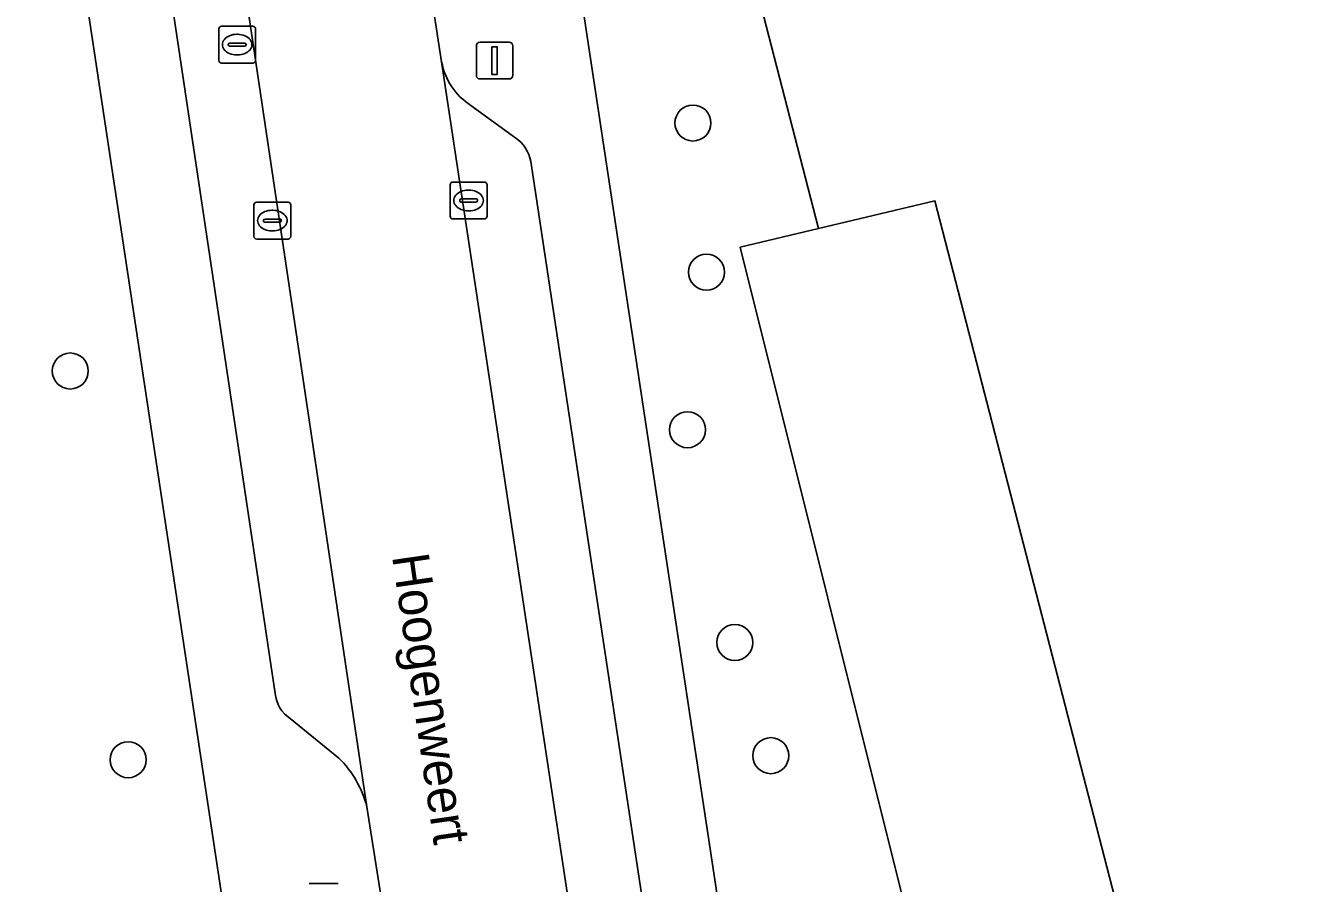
# Model space of a CAD drawing. Extents: x 157793 to 159380, y 380877 to 382313.
# Drawn here: x 158527.56 to 158562.1, y 381206.47 to 381229.77 of the extents above; entities that cross this region are included whole.
import ezdxf

# ---------------------------------------------------------------- set-up
doc = ezdxf.new("R2010")
doc.units = 0
for name, color, linetype in [('IMGEO_Berm_groen', 7, 'Continuous'), ('IMGEO_Boom', 7, 'Continuous'), ('IMGEO_Groenvoorziening', 7, 'Continuous'), ('IMGEO_Kolk', 7, 'Continuous'), ('IMGEO_Lichtmast', 7, 'Continuous'), ('IMGEO_Openbare_ruimte_label', 7, 'Continuous'), ('IMGEO_Pand', 7, 'Continuous'), ('IMGEO_Parkeervlak_open', 7, 'Continuous'), ('IMGEO_Rijbaan_lokaal_gesloten', 7, 'Continuous'), ('IMGEO_Rioolput', 7, 'Continuous'), ('IMGEO_Voetpad_open', 7, 'Continuous')]:
    doc.layers.add(name, color=color, linetype=linetype)

msp = doc.modelspace()

# ---------------------------------------------------------------- linework, layer by layer
at = {"layer": 'IMGEO_Berm_groen'}
msp.add_lwpolyline([(158535.555, 381180.244), (158535.853, 381181.84), (158536.008, 381183.456), (158536.017, 381185.079), (158535.882, 381186.697), (158535.602, 381188.296), (158535.555, 381188.504), (158526.262, 381250)], dxfattribs=at)
at = {"layer": 'IMGEO_Boom'}
for centre in [(158545.687, 381227.118), (158546.055, 381223.07), (158528.779, 381220.386), (158545.537, 381218.792), (158546.824, 381213.017), (158530.35, 381209.833), (158547.799, 381209.943)]:
    msp.add_circle(centre, 0.489, dxfattribs=at)
at = {"layer": 'IMGEO_Groenvoorziening'}
for points in [[(158546.969, 381223.747), (158549.098, 381224.257), (158547.469, 381230.567), (158547.234, 381231.483), (158542.655, 381230.554), (158548.363, 381192.823)], [(158550.509, 381183.746), (158551.749, 381181.046), (158555.449, 381174.726), (158558.863, 381176.141), (158546.969, 381223.747)]]:
    msp.add_lwpolyline(points, dxfattribs=at)
msp.add_lwpolyline([(158615.551, 381178.526), (158607.348, 381213.559), (158603.52, 381212.67), (158601.494, 381212.152), (158601.577, 381211.829), (158599.55, 381211.306), (158605.935, 381186.584), (158594.251, 381183.566), (158592.912, 381188.752), (158563.579, 381181.176), (158552.259, 381225.004), (158549.098, 381224.257), (158546.969, 381223.747), (158558.863, 381176.141), (158555.449, 381174.726), (158560.04, 381166.64), (158566.922, 381169.689), (158566.857, 381169.996), (158569.675, 381170.87), (158570.462, 381167.887)], close=True, dxfattribs=at)
at = {"layer": 'IMGEO_Kolk'}
for p, q in [((158539.169, 381225.515), (158540.021, 381225.515)), ((158539.094, 381224.589), (158539.094, 381225.441)), ((158539.582, 381225.295), (158539.607, 381225.295)), ((158540.095, 381225.441), (158540.095, 381224.589)), ((158533.766, 381224.043), (158533.766, 381224.895)), ((158533.841, 381224.969), (158534.693, 381224.969)), ((158534.767, 381224.895), (158534.767, 381224.043)), ((158539.353, 381225.009), (158539.353, 381225.021)), ((158539.791, 381224.972), (158539.393, 381224.972)), ((158539.396, 381225.058), (158539.794, 381225.058)), ((158539.837, 381225.021), (158539.837, 381225.009)), ((158534.025, 381224.463), (158534.025, 381224.475)), ((158534.068, 381224.512), (158534.466, 381224.512)), ((158534.254, 381224.749), (158534.279, 381224.749)), ((158534.509, 381224.475), (158534.509, 381224.463)), ((158540.021, 381224.515), (158539.169, 381224.515)), ((158539.605, 381224.735), (158539.58, 381224.735)), ((158534.463, 381224.426), (158534.065, 381224.426)), ((158534.277, 381224.189), (158534.252, 381224.189)), ((158534.693, 381223.969), (158533.841, 381223.969))]:
    msp.add_line(p, q, dxfattribs=at)
for points in [[(158539.169, 381225.515), (158540.021, 381225.515)], [(158539.094, 381224.589), (158539.094, 381225.441)], [(158540.095, 381225.441), (158540.095, 381224.589)], [(158533.766, 381224.043), (158533.766, 381224.895)], [(158533.841, 381224.969), (158534.693, 381224.969)], [(158534.767, 381224.895), (158534.767, 381224.043)], [(158540.021, 381224.515), (158539.169, 381224.515)], [(158534.693, 381223.969), (158533.841, 381223.969)]]:
    msp.add_lwpolyline(points, dxfattribs=at)
for centre, radius, start, end in [((158539.171, 381225.439), 0.0765, 91.552, 178.448), ((158539.171, 381225.439), 0.0765, 91.552, 178.448), ((158540.019, 381225.439), 0.0765, 1.552, 88.448), ((158540.019, 381225.439), 0.0765, 1.552, 88.448), ((158533.843, 381224.893), 0.0765, 91.552, 178.448), ((158533.843, 381224.893), 0.0765, 91.552, 178.448), ((158534.691, 381224.893), 0.0765, 1.552, 88.448), ((158534.691, 381224.893), 0.0765, 1.552, 88.448), ((158539.393, 381225.018), 0.0403, 85.8775, 175.7526), ((158539.39, 381225.008), 0.0366, 178.938, 274.7102), ((158539.794, 381225.015), 0.043, 264.8664, 352.4533), ((158539.798, 381225.02), 0.0386, 1.7309, 96.639), ((158534.065, 381224.472), 0.0403, 85.8775, 175.7526), ((158534.062, 381224.462), 0.0366, 178.938, 274.7102), ((158534.466, 381224.469), 0.043, 264.8664, 352.4533), ((158534.47, 381224.474), 0.0386, 1.7309, 96.639), ((158539.171, 381224.591), 0.0765, 181.552, 268.448), ((158539.171, 381224.591), 0.0765, 181.552, 268.448), ((158540.019, 381224.591), 0.0765, 271.552, 358.448), ((158540.019, 381224.591), 0.0765, 271.552, 358.448), ((158533.843, 381224.045), 0.0765, 181.552, 268.448), ((158533.843, 381224.045), 0.0765, 181.552, 268.448), ((158534.691, 381224.045), 0.0765, 271.552, 358.448), ((158534.691, 381224.045), 0.0765, 271.552, 358.448)]:
    msp.add_arc(centre, radius, start, end, dxfattribs=at)
for centre, major_axis, ratio, start_param, end_param in [((158539.581, 381225.015), (-0.387, 0.002), 0.722429, 4.712389, 7.853982), ((158539.606, 381225.015), (-0.39, 0.002), 0.717154, 1.570796, 4.712389), ((158534.253, 381224.469), (-0.387, 0.002), 0.722429, 4.712389, 7.853982), ((158534.278, 381224.469), (-0.39, 0.002), 0.717154, 1.570796, 4.712389)]:
    msp.add_ellipse(centre, major_axis=major_axis, ratio=ratio, start_param=start_param, end_param=end_param, dxfattribs=at)
at = {"layer": 'IMGEO_Lichtmast'}
for p, q in [((158539.905, 381229.314), (158540.695, 381229.314)), ((158540.695, 381229.314), (158539.905, 381229.314)), ((158539.805, 381228.414), (158539.805, 381229.214)), ((158539.805, 381229.214), (158539.805, 381228.414)), ((158540.795, 381229.214), (158540.795, 381228.414)), ((158540.795, 381228.414), (158540.795, 381229.214)), ((158540.695, 381228.314), (158539.905, 381228.314)), ((158539.905, 381228.314), (158540.695, 381228.314)), ((158535.262, 381206.472), (158536.052, 381206.472)), ((158536.052, 381206.472), (158535.262, 381206.472))]:
    msp.add_line(p, q, dxfattribs=at)
msp.add_lwpolyline([(158540.225, 381229.189), (158540.375, 381229.189), (158540.375, 381228.439), (158540.225, 381228.439), (158540.225, 381229.189)], dxfattribs=at)
for centre, start, end in [((158539.905, 381229.214), 90, 180), ((158539.905, 381229.214), 90, 180), ((158540.695, 381229.214), 0, 90), ((158540.695, 381229.214), 360, 90), ((158539.905, 381228.414), 180, 270), ((158539.905, 381228.414), 180, 270), ((158540.695, 381228.414), 270, 0), ((158540.695, 381228.414), 270, 0)]:
    msp.add_arc(centre, 0.1, start, end, dxfattribs=at)
at = {"layer": 'IMGEO_Pand'}
msp.add_lwpolyline([(158567.356, 381246.427), (158567.48, 381245.948), (158568.1, 381246.108), (158570.576, 381236.519), (158561.935, 381234.287), (158557.159, 381233.053), (158556.656, 381235), (158551.804, 381233.747), (158552.302, 381231.815), (158547.469, 381230.567), (158549.098, 381224.257), (158552.259, 381225.004), (158563.579, 381181.176), (158592.912, 381188.752)], dxfattribs=at)
at = {"layer": 'IMGEO_Parkeervlak_open'}
for points in [[(158536.836, 381208.55), (158530.69, 381249.785)], [(158529.167, 381246.264), (158534.346, 381211.631)], [(158538.863, 381228.779), (158544.456, 381191.812)], [(158540.873, 381226.711), (158539.656, 381227.594)], [(158545.929, 381195.355), (158541.283, 381226.076)], [(158534.752, 381210.955), (158536.069, 381209.879)]]:
    msp.add_lwpolyline(points, dxfattribs=at)
for centre, radius, start, end in [((158540.634, 381229.106), 1.801, 190.4685, 237.1122), ((158540.308, 381225.897), 0.991, 10.4308, 55.2674), ((158535.206, 381211.687), 0.861, 183.7504, 238.227), ((158534.109, 381207.862), 2.812, 14.1595, 45.8212)]:
    msp.add_arc(centre, radius, start, end, dxfattribs=at)
at = {"layer": 'IMGEO_Rijbaan_lokaal_gesloten'}
msp.add_lwpolyline([(158538.863, 381228.779), (158538.39, 381231.86), (158535.787, 381249.156), (158535.76, 381249.335), (158535.395, 381251.99), (158530.484, 381251.297), (158530.69, 381249.785), (158536.836, 381208.55), (158537.299, 381205.578), (158539.908, 381188.417), (158539.967, 381188.024), (158539.939, 381187.219), (158539.493, 381184.535), (158546.327, 381185.419), (158544.779, 381190.057), (158544.585, 381190.814), (158544.456, 381191.812)], close=True, dxfattribs=at)
at = {"layer": 'IMGEO_Rioolput'}
for p, q in [((158532.811, 381228.82), (158532.811, 381229.672)), ((158532.886, 381229.746), (158533.738, 381229.746)), ((158533.812, 381229.672), (158533.812, 381228.82)), ((158533.299, 381229.526), (158533.324, 381229.526)), ((158533.07, 381229.24), (158533.07, 381229.252)), ((158533.508, 381229.203), (158533.11, 381229.203)), ((158533.113, 381229.289), (158533.511, 381229.289)), ((158533.322, 381228.966), (158533.297, 381228.966)), ((158533.554, 381229.252), (158533.554, 381229.24)), ((158533.738, 381228.746), (158532.886, 381228.746))]:
    msp.add_line(p, q, dxfattribs=at)
for points in [[(158532.811, 381228.82), (158532.811, 381229.672)], [(158532.886, 381229.746), (158533.738, 381229.746)], [(158533.812, 381229.672), (158533.812, 381228.82)], [(158533.738, 381228.746), (158532.886, 381228.746)]]:
    msp.add_lwpolyline(points, dxfattribs=at)
for centre, radius, start, end in [((158532.888, 381229.67), 0.0765, 91.552, 178.448), ((158532.888, 381229.67), 0.0765, 91.552, 178.448), ((158533.736, 381229.67), 0.0765, 1.552, 88.448), ((158533.736, 381229.67), 0.0765, 1.552, 88.448), ((158533.11, 381229.249), 0.0403, 85.8775, 175.7526), ((158533.107, 381229.239), 0.0366, 178.938, 274.7102), ((158533.511, 381229.246), 0.043, 264.8664, 352.4533), ((158533.515, 381229.251), 0.0386, 1.7309, 96.639), ((158532.888, 381228.822), 0.0765, 181.552, 268.448), ((158532.888, 381228.822), 0.0765, 181.552, 268.448), ((158533.736, 381228.822), 0.0765, 271.552, 358.448), ((158533.736, 381228.822), 0.0765, 271.552, 358.448)]:
    msp.add_arc(centre, radius, start, end, dxfattribs=at)
for centre, major_axis, ratio, start_param, end_param in [((158533.298, 381229.246), (-0.387, 0.002), 0.722429, 4.712389, 7.853982), ((158533.323, 381229.246), (-0.39, 0.002), 0.717154, 1.570796, 4.712389)]:
    msp.add_ellipse(centre, major_axis=major_axis, ratio=ratio, start_param=start_param, end_param=end_param, dxfattribs=at)
at = {"layer": 'IMGEO_Voetpad_open'}
for points in [[(158548.363, 381192.823), (158542.655, 381230.554), (158542.234, 381233.406), (158539.012, 381254.827)], [(158526.262, 381250), (158535.555, 381188.504), (158535.602, 381188.296), (158535.882, 381186.697), (158536.017, 381185.079), (158536.008, 381183.456), (158535.853, 381181.84), (158535.555, 381180.244)], [(158534.346, 381211.631), (158529.167, 381246.264)], [(158538.39, 381231.86), (158538.863, 381228.779)], [(158539.656, 381227.594), (158540.873, 381226.711)], [(158541.283, 381226.076), (158545.929, 381195.355)], [(158536.069, 381209.879), (158534.752, 381210.955)], [(158537.299, 381205.578), (158536.836, 381208.55)]]:
    msp.add_lwpolyline(points, dxfattribs=at)
for centre, radius, start, end in [((158540.634, 381229.106), 1.801, 190.4685, 237.1122), ((158540.308, 381225.897), 0.991, 10.4308, 55.2674), ((158535.206, 381211.687), 0.861, 183.7504, 238.227), ((158534.109, 381207.862), 2.812, 14.1595, 45.8212)]:
    msp.add_arc(centre, radius, start, end, dxfattribs=at)

# ---------------------------------------------------------------- texts
at = {"layer": 'IMGEO_Openbare_ruimte_label'}
msp.add_text('Hoogenweert', height=1, rotation=278.2759, dxfattribs=at).set_placement((158537.513, 381215.365))

doc.saveas('drawing.dxf')
